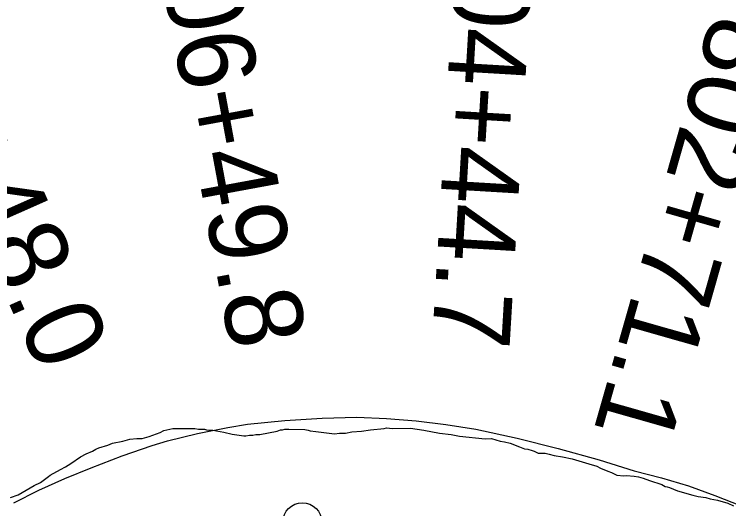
# Model space of a CAD drawing. Extents: x 3146026 to 3183936, y 897894 to 923344.
# Drawn here: x 3176711 to 3177632, y 913280 to 913917 of the extents above; entities that cross this region are included whole.
import ezdxf

# ---------------------------------------------------------------- set-up
doc = ezdxf.new("R2010")
doc.units = 0
for name, color, linetype in [('V-LEVE-TOET', 7, 'Continuous'), ('V-SITE-VEGE', 7, 'Continuous'), ('V-SURV-IDEN', 7, 'Continuous'), ('V-SURV-LINE', 7, 'Continuous')]:
    doc.layers.add(name, color=color, linetype=linetype)

msp = doc.modelspace()

# ---------------------------------------------------------------- linework, layer by layer
at = {"layer": 'V-LEVE-TOET'}
msp.add_lwpolyline([(3176710.13, 913287.46), (3176742.71, 913303.96), (3176775.99, 913319.02), (3176809.9, 913332.61), (3176849.84, 913348.08), (3176888.54, 913361.39), (3176908.3, 913367.53), (3176947.08, 913376.93), (3176986.2, 913384.76), (3177011.33, 913388.94), (3177059.33, 913393.48), (3177107.45, 913396.42), (3177152.16, 913397.72), (3177190.51, 913396.29), (3177228.77, 913393.26), (3177266.87, 913388.65), (3177305.82, 913382.25), (3177359.07, 913370.69), (3177411.97, 913357.57), (3177464.45, 913342.9), (3177509.63, 913328.93), (3177544.84, 913319.86), (3177579.61, 913309.26), (3177613.89, 913297.13), (3177647.59, 913283.51)], dxfattribs=at)
at = {"layer": 'V-SITE-VEGE'}
for p, q in [((3176903.68, 913380.53), (3176915.27, 913383.1)), ((3176915.27, 913383.1), (3176943.48, 913383.3)), ((3176943.48, 913383.3), (3176948.46, 913382.51)), ((3176948.46, 913382.51), (3176955.93, 913382.56)), ((3176955.93, 913382.56), (3176958.42, 913381.75)), ((3177056.32, 913381.6), (3177059.63, 913382.46)), ((3177059.63, 913382.46), (3177064.6, 913382.49)), ((3177064.6, 913382.49), (3177085.35, 913381.8)), ((3177169.97, 913381.57), (3177187.38, 913383.35)), ((3177187.38, 913383.35), (3177190.7, 913384.21)), ((3177190.7, 913384.21), (3177198.17, 913383.43)), ((3177198.17, 913383.43), (3177221.4, 913383.59)), ((3177221.4, 913383.59), (3177238.83, 913381.23)), ((3176884.65, 913372.93), (3176898.72, 913378.01)), ((3176898.72, 913378.01), (3176903.68, 913380.53)), ((3176958.42, 913381.75), (3176961.75, 913380.94)), ((3176961.75, 913380.94), (3176966.72, 913380.98)), ((3176966.72, 913380.98), (3176980.84, 913378.59)), ((3176980.84, 913378.59), (3176991.65, 913376.17)), ((3176991.65, 913376.17), (3177006.6, 913373.79)), ((3177006.6, 913373.79), (3177009.08, 913373.81)), ((3177009.08, 913373.81), (3177014.06, 913374.67)), ((3177014.06, 913374.67), (3177018.2, 913374.7)), ((3177018.2, 913374.7), (3177022.34, 913375.56)), ((3177022.34, 913375.56), (3177027.32, 913375.59)), ((3177027.32, 913375.59), (3177049.69, 913379.9)), ((3177049.69, 913379.9), (3177053.83, 913381.59)), ((3177053.83, 913381.59), (3177056.32, 913381.6)), ((3177085.35, 913381.8), (3177089.5, 913381.01)), ((3177089.5, 913381.01), (3177092, 913380.2)), ((3177092, 913380.2), (3177099.47, 913379.42)), ((3177099.47, 913379.42), (3177123.55, 913376.27)), ((3177123.55, 913376.27), (3177130.18, 913377.14)), ((3177130.18, 913377.14), (3177137.65, 913377.2)), ((3177137.65, 913377.2), (3177145.93, 913378.92)), ((3177145.93, 913378.92), (3177158.37, 913379.83)), ((3177158.37, 913379.83), (3177169.97, 913381.57)), ((3177238.83, 913381.23), (3177258.77, 913377.22)), ((3177258.77, 913377.22), (3177273.72, 913375.66)), ((3177273.72, 913375.66), (3177284.52, 913373.25)), ((3177284.52, 913373.25), (3177317.73, 913370.17)), ((3176831.63, 913361.77), (3176837.42, 913364.3)), ((3176837.42, 913364.3), (3176850.68, 913366.89)), ((3176850.68, 913366.89), (3176859.78, 913369.44)), ((3176859.78, 913369.44), (3176868.9, 913370.33)), ((3176868.9, 913370.33), (3176875.54, 913370.38)), ((3176875.54, 913370.38), (3176884.65, 913372.93)), ((3177317.73, 913370.17), (3177326.02, 913370.22)), ((3177326.02, 913370.22), (3177336.83, 913366.98)), ((3177336.83, 913366.98), (3177342.64, 913366.19)), ((3177342.64, 913366.19), (3177350.12, 913364.59)), ((3177350.12, 913364.59), (3177361.77, 913359.69)), ((3176811.77, 913354.17), (3176815.9, 913356.69)), ((3176815.9, 913356.69), (3176820.04, 913358.37)), ((3176820.04, 913358.37), (3176831.63, 913361.77)), ((3177361.77, 913359.69), (3177368.42, 913357.25)), ((3177368.42, 913357.25), (3177372.58, 913356.45)), ((3177372.58, 913356.45), (3177378.39, 913354.83)), ((3177378.39, 913354.83), (3177380.89, 913354.02)), ((3176783.68, 913338.21), (3176796.06, 913346.59)), ((3176796.06, 913346.59), (3176803.5, 913350.79)), ((3176803.5, 913350.79), (3176811.77, 913354.17)), ((3177380.89, 913354.02), (3177385.88, 913351.56)), ((3177385.88, 913351.56), (3177395.01, 913351.63)), ((3177395.01, 913351.63), (3177400, 913350)), ((3177400, 913350), (3177406.65, 913348.39)), ((3177406.65, 913348.39), (3177417.44, 913346.81)), ((3177417.44, 913346.81), (3177429.9, 913344.41)), ((3176777.07, 913334.01), (3176783.68, 913338.21)), ((3177429.9, 913344.41), (3177451.52, 913337.92)), ((3177451.52, 913337.92), (3177461.5, 913334.67)), ((3176757.24, 913323.09), (3176770.46, 913330.65)), ((3176770.46, 913330.65), (3176777.07, 913334.01)), ((3177461.5, 913334.67), (3177466.49, 913332.22)), ((3177466.49, 913332.22), (3177475.64, 913328.14)), ((3177475.64, 913328.14), (3177480.64, 913326.51)), ((3176744.86, 913313.88), (3176754.76, 913321.41)), ((3176754.76, 913321.41), (3176757.24, 913323.09)), ((3177480.64, 913326.51), (3177487.29, 913323.24)), ((3177487.29, 913323.24), (3177496.43, 913322.47)), ((3177496.43, 913322.47), (3177499.74, 913322.5)), ((3177499.74, 913322.5), (3177509.71, 913321.74)), ((3177509.71, 913321.74), (3177515.52, 913320.95)), ((3177515.52, 913320.95), (3177521.33, 913319.33)), ((3177521.33, 913319.33), (3177529.65, 913316.07)), ((3176715.94, 913297.91), (3176736.59, 913309.67)), ((3176736.59, 913309.67), (3176744.86, 913313.88)), ((3177529.65, 913316.07), (3177545.45, 913311.2)), ((3177545.45, 913311.2), (3177549.62, 913308.74)), ((3177549.62, 913308.74), (3177552.11, 913307.93)), ((3177552.11, 913307.93), (3177555.43, 913307.12)), ((3177555.43, 913307.12), (3177565.42, 913303.05)), ((3177565.42, 913303.05), (3177585.37, 913297.38)), ((3176706, 913294.52), (3176715.94, 913297.91)), ((3177585.37, 913297.38), (3177592.02, 913295.77)), ((3177592.02, 913295.77), (3177601.98, 913294.18)), ((3177601.98, 913294.18), (3177607.8, 913292.56)), ((3177607.8, 913292.56), (3177616.94, 913290.96)), ((3177616.94, 913290.96), (3177630.24, 913286.91)), ((3177630.24, 913286.91), (3177637.73, 913283.64))]:
    msp.add_line(p, q, dxfattribs=at)
at = {"layer": 'V-SURV-LINE'}
msp.add_circle((3177082.03, 913262.55), 25, dxfattribs=at)

# ---------------------------------------------------------------- texts
at = {"layer": 'V-SURV-IDEN'}
for s, rotation, p in [('806+49.8', 280.46194, (3176888.31, 914033.4)), ('804+44.7', 266.60917, (3177282.29, 914050.28)), ('808+48.0', 293.90861, (3176517.4, 913964.81)), ('802+71.1', 254.095, (3177611.11, 913921.29))]:
    msp.add_text(s, height=100, rotation=rotation, dxfattribs=at).set_placement(p)

doc.saveas('drawing.dxf')
